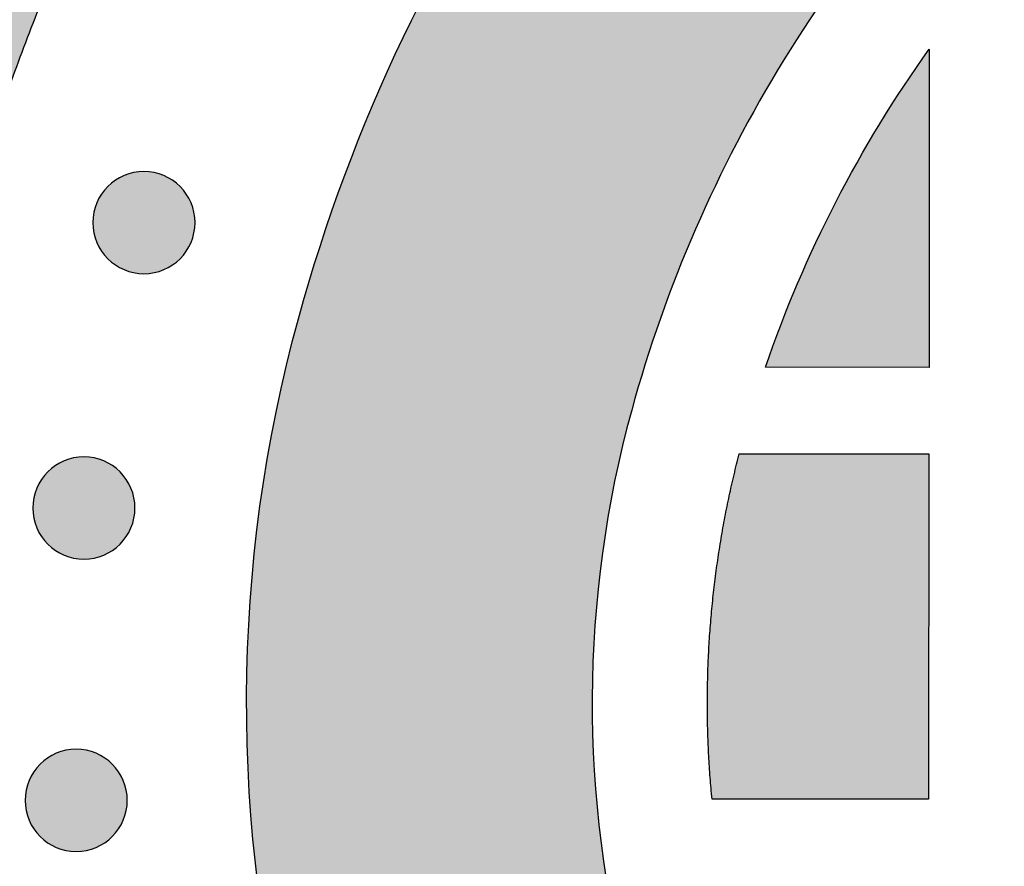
# Model space of a CAD drawing. Header units: millimetres. Extents: x -3873 to -97, y 912 to 4165.
# Tile 400 of 725: x -3106 to -3072, y 1877 to 1906. Entities that reach past the tile are written whole.
import ezdxf

# ---------------------------------------------------------------- set-up
doc = ezdxf.new("R2010")
doc.units = ezdxf.units.MM
doc.layers.add('pattern', color=7, linetype='Continuous', true_color=0x000000)

msp = doc.modelspace()

# ---------------------------------------------------------------- hatches: boundary and pattern name
at = {"layer": 'pattern'}
for points in [[(-3066.674, 1816.894), (-3080.544, 1811.159), (-3082.114, 1812.206), (-3083.666, 1813.283), (-3085.2, 1814.389), (-3086.714, 1815.524), (-3088.209, 1816.686), (-3089.683, 1817.877), (-3091.135, 1819.095), (-3092.566, 1820.339), (-3093.973, 1821.609), (-3095.357, 1822.904), (-3096.716, 1824.224), (-3098.05, 1825.567), (-3099.359, 1826.934), (-3100.642, 1828.324), (-3101.898, 1829.735), (-3103.126, 1831.167), (-3104.564, 1832.922), (-3105.956, 1834.721), (-3107.302, 1836.561), (-3108.599, 1838.441), (-3109.846, 1840.36), (-3111.04, 1842.314), (-3112.181, 1844.302), (-3113.267, 1846.322), (-3114.296, 1848.37), (-3115.268, 1850.446), (-3116.181, 1852.547), (-3117.036, 1854.669), (-3117.83, 1856.811), (-3118.563, 1858.969), (-3119.235, 1861.143), (-3119.846, 1863.327), (-3120.429, 1865.684), (-3120.937, 1868.067), (-3121.367, 1870.473), (-3121.719, 1872.898), (-3121.992, 1875.339), (-3122.184, 1877.792), (-3122.295, 1880.253), (-3122.325, 1882.717), (-3122.273, 1885.181), (-3122.14, 1887.641), (-3121.925, 1890.092), (-3121.63, 1892.53), (-3121.256, 1894.953), (-3120.804, 1897.355), (-3120.275, 1899.733), (-3119.67, 1902.084), (-3119.121, 1903.993), (-3118.525, 1905.893), (-3117.883, 1907.781), (-3117.194, 1909.656), (-3116.46, 1911.516), (-3115.68, 1913.36), (-3114.856, 1915.185), (-3113.987, 1916.99), (-3113.075, 1918.774), (-3112.121, 1920.534), (-3111.125, 1922.27), (-3110.088, 1923.98), (-3109.011, 1925.663), (-3107.896, 1927.317), (-3106.744, 1928.94), (-3105.556, 1930.533), (-3104.249, 1931.131), (-3102.926, 1931.698), (-3101.586, 1932.233), (-3100.232, 1932.736), (-3098.864, 1933.206), (-3097.484, 1933.643), (-3096.093, 1934.046), (-3094.691, 1934.415), (-3093.281, 1934.748), (-3091.864, 1935.047), (-3090.44, 1935.311), (-3089.012, 1935.539), (-3087.581, 1935.732), (-3086.147, 1935.889), (-3084.712, 1936.011), (-3083.278, 1936.098), (-3084.373, 1935.227), (-3085.455, 1934.332), (-3086.521, 1933.414), (-3087.572, 1932.471), (-3088.606, 1931.506), (-3089.623, 1930.518), (-3090.622, 1929.508), (-3091.602, 1928.476), (-3092.563, 1927.423), (-3093.504, 1926.35), (-3094.424, 1925.256), (-3095.323, 1924.143), (-3096.2, 1923.011), (-3097.055, 1921.861), (-3097.886, 1920.693), (-3098.694, 1919.509), (-3099.478, 1918.308), (-3100.237, 1917.092), (-3100.972, 1915.862), (-3101.68, 1914.618), (-3102.363, 1913.36), (-3103.02, 1912.091), (-3103.65, 1910.81), (-3104.254, 1909.518), (-3104.831, 1908.217), (-3105.38, 1906.907), (-3105.902, 1905.589), (-3106.397, 1904.263), (-3106.864, 1902.932), (-3107.303, 1901.594), (-3107.715, 1900.252), (-3108.098, 1898.907), (-3108.605, 1896.935), (-3109.049, 1894.94), (-3109.429, 1892.925), (-3109.743, 1890.894), (-3109.99, 1888.848), (-3110.17, 1886.792), (-3110.282, 1884.729), (-3110.325, 1882.663), (-3110.3, 1880.596), (-3110.207, 1878.532), (-3110.046, 1876.475), (-3109.817, 1874.427), (-3109.522, 1872.392), (-3109.161, 1870.374), (-3108.735, 1868.376), (-3108.246, 1866.399), (-3107.723, 1864.531), (-3107.149, 1862.673), (-3106.522, 1860.827), (-3105.843, 1858.995), (-3105.112, 1857.18), (-3104.331, 1855.384), (-3103.5, 1853.609), (-3102.619, 1851.857), (-3101.691, 1850.13), (-3100.715, 1848.43), (-3099.694, 1846.758), (-3098.628, 1845.118), (-3097.519, 1843.51), (-3096.368, 1841.936), (-3095.177, 1840.398), (-3093.948, 1838.897), (-3092.516, 1837.237), (-3091.041, 1835.609), (-3089.525, 1834.013), (-3087.969, 1832.452), (-3086.375, 1830.927), (-3084.742, 1829.44), (-3083.074, 1827.991), (-3081.37, 1826.583), (-3079.633, 1825.215), (-3077.864, 1823.891), (-3076.065, 1822.61), (-3074.238, 1821.374), (-3072.383, 1820.183), (-3070.503, 1819.039), (-3068.599, 1817.943)], [(-3072.819, 1928.877), (-3071.195, 1914.924), (-3071.799, 1914.368), (-3072.395, 1913.799), (-3072.982, 1913.218), (-3073.56, 1912.626), (-3074.128, 1912.023), (-3074.687, 1911.409), (-3075.236, 1910.784), (-3075.774, 1910.149), (-3076.301, 1909.503), (-3076.818, 1908.848), (-3077.323, 1908.182), (-3077.817, 1907.508), (-3078.299, 1906.824), (-3078.768, 1906.131), (-3079.226, 1905.43), (-3079.671, 1904.72), (-3080.103, 1904.003), (-3080.523, 1903.278), (-3080.929, 1902.547), (-3081.322, 1901.808), (-3081.702, 1901.063), (-3082.068, 1900.312), (-3082.42, 1899.555), (-3082.758, 1898.793), (-3083.082, 1898.026), (-3083.393, 1897.255), (-3083.689, 1896.479), (-3083.971, 1895.7), (-3084.238, 1894.917), (-3084.491, 1894.132), (-3084.73, 1893.343), (-3084.955, 1892.553), (-3085.267, 1891.339), (-3085.54, 1890.111), (-3085.774, 1888.871), (-3085.967, 1887.62), (-3086.119, 1886.361), (-3086.23, 1885.096), (-3086.299, 1883.826), (-3086.325, 1882.554), (-3086.31, 1881.282), (-3086.253, 1880.011), (-3086.154, 1878.745), (-3086.013, 1877.484), (-3085.831, 1876.232), (-3085.609, 1874.99), (-3085.346, 1873.76), (-3085.045, 1872.543), (-3084.7, 1871.308), (-3084.32, 1870.079), (-3083.905, 1868.858), (-3083.456, 1867.647), (-3082.973, 1866.447), (-3082.457, 1865.26), (-3081.907, 1864.086), (-3081.325, 1862.927), (-3080.711, 1861.785), (-3080.066, 1860.661), (-3079.391, 1859.556), (-3078.686, 1858.471), (-3077.953, 1857.408), (-3077.192, 1856.368), (-3076.404, 1855.351), (-3075.591, 1854.358), (-3074.356, 1852.932), (-3073.078, 1851.537), (-3071.758, 1850.175), (-3070.398, 1848.848), (-3068.999, 1847.557), (-3067.562, 1846.305), (-3066.09, 1845.092), (-3064.584, 1843.921), (-3063.045, 1842.793), (-3061.476, 1841.709), (-3059.878, 1840.671), (-3058.254, 1839.678), (-3056.605, 1838.733), (-3054.934, 1837.837), (-3053.242, 1836.989), (-3051.532, 1836.191), (-3036.42, 1829.402), (-3051.671, 1823.097), (-3056.454, 1825.247), (-3058.467, 1826.187), (-3060.458, 1827.184), (-3062.425, 1828.239), (-3064.365, 1829.351), (-3066.277, 1830.519), (-3068.157, 1831.741), (-3070.004, 1833.017), (-3071.815, 1834.345), (-3073.587, 1835.723), (-3075.32, 1837.15), (-3077.011, 1838.624), (-3078.657, 1840.142), (-3080.258, 1841.704), (-3081.811, 1843.307), (-3083.316, 1844.949), (-3084.77, 1846.628), (-3085.791, 1847.874), (-3086.78, 1849.152), (-3087.736, 1850.459), (-3088.657, 1851.795), (-3089.542, 1853.157), (-3090.391, 1854.545), (-3091.201, 1855.957), (-3091.972, 1857.392), (-3092.704, 1858.847), (-3093.394, 1860.322), (-3094.043, 1861.814), (-3094.649, 1863.321), (-3095.213, 1864.842), (-3095.734, 1866.376), (-3096.212, 1867.919), (-3096.646, 1869.471), (-3097.041, 1871.068), (-3097.385, 1872.682), (-3097.676, 1874.312), (-3097.915, 1875.956), (-3098.1, 1877.61), (-3098.23, 1879.272), (-3098.305, 1880.939), (-3098.325, 1882.608), (-3098.29, 1884.278), (-3098.2, 1885.944), (-3098.054, 1887.605), (-3097.855, 1889.257), (-3097.601, 1890.898), (-3097.295, 1892.526), (-3096.936, 1894.137), (-3096.527, 1895.73), (-3096.175, 1896.956), (-3095.796, 1898.18), (-3095.39, 1899.398), (-3094.955, 1900.612), (-3094.492, 1901.819), (-3094.002, 1903.019), (-3093.484, 1904.211), (-3092.939, 1905.393), (-3092.367, 1906.566), (-3091.767, 1907.728), (-3091.142, 1908.877), (-3090.49, 1910.014), (-3089.812, 1911.138), (-3089.109, 1912.247), (-3088.381, 1913.34), (-3087.628, 1914.417), (-3086.852, 1915.477), (-3086.052, 1916.52), (-3085.23, 1917.543), (-3084.386, 1918.548), (-3083.521, 1919.532), (-3082.635, 1920.496), (-3081.73, 1921.439), (-3080.805, 1922.359), (-3079.862, 1923.257), (-3078.901, 1924.133), (-3077.924, 1924.984), (-3076.931, 1925.812), (-3075.923, 1926.616), (-3074.902, 1927.395), (-3073.867, 1928.149)], [(-3074.622, 1905.098), (-3074.63, 1894.037), (-3080.312, 1894.042), (-3080.053, 1894.776), (-3079.781, 1895.505), (-3079.495, 1896.23), (-3079.196, 1896.95), (-3078.884, 1897.666), (-3078.559, 1898.375), (-3078.22, 1899.079), (-3077.869, 1899.777), (-3077.505, 1900.469), (-3077.129, 1901.153), (-3076.741, 1901.83), (-3076.34, 1902.5), (-3075.928, 1903.162), (-3075.504, 1903.816), (-3075.069, 1904.461)], [(-3103.143, 1900.323), (-3103.115, 1900.351), (-3103.086, 1900.378), (-3103.056, 1900.405), (-3103.025, 1900.431), (-3102.994, 1900.457), (-3102.961, 1900.482), (-3102.928, 1900.506), (-3102.894, 1900.531), (-3102.859, 1900.554), (-3102.823, 1900.577), (-3102.787, 1900.599), (-3102.749, 1900.62), (-3102.711, 1900.64), (-3102.673, 1900.66), (-3102.633, 1900.679), (-3102.593, 1900.697), (-3102.552, 1900.714), (-3102.511, 1900.73), (-3102.469, 1900.745), (-3102.427, 1900.759), (-3102.384, 1900.772), (-3102.34, 1900.784), (-3102.296, 1900.795), (-3102.252, 1900.805), (-3102.207, 1900.813), (-3102.162, 1900.821), (-3102.117, 1900.827), (-3102.071, 1900.833), (-3102.026, 1900.837), (-3101.98, 1900.84), (-3101.934, 1900.841), (-3101.888, 1900.842), (-3101.842, 1900.841), (-3101.796, 1900.839), (-3101.751, 1900.836), (-3101.705, 1900.832), (-3101.66, 1900.827), (-3101.614, 1900.82), (-3101.569, 1900.813), (-3101.525, 1900.804), (-3101.48, 1900.794), (-3101.437, 1900.783), (-3101.393, 1900.771), (-3101.35, 1900.758), (-3101.308, 1900.744), (-3101.266, 1900.728), (-3101.224, 1900.712), (-3101.184, 1900.695), (-3101.144, 1900.677), (-3101.104, 1900.658), (-3101.065, 1900.639), (-3101.027, 1900.618), (-3100.99, 1900.597), (-3100.954, 1900.575), (-3100.918, 1900.552), (-3100.883, 1900.529), (-3100.849, 1900.505), (-3100.816, 1900.48), (-3100.783, 1900.455), (-3100.752, 1900.429), (-3100.721, 1900.402), (-3100.691, 1900.376), (-3100.662, 1900.349), (-3100.634, 1900.321), (-3100.607, 1900.293), (-3100.579, 1900.264), (-3100.553, 1900.234), (-3100.527, 1900.203), (-3100.501, 1900.171), (-3100.476, 1900.139), (-3100.451, 1900.106), (-3100.427, 1900.072), (-3100.404, 1900.037), (-3100.381, 1900.001), (-3100.359, 1899.964), (-3100.338, 1899.927), (-3100.317, 1899.889), (-3100.298, 1899.85), (-3100.279, 1899.811), (-3100.261, 1899.771), (-3100.244, 1899.73), (-3100.228, 1899.689), (-3100.213, 1899.647), (-3100.199, 1899.604), (-3100.186, 1899.561), (-3100.174, 1899.518), (-3100.163, 1899.474), (-3100.153, 1899.429), (-3100.144, 1899.385), (-3100.137, 1899.34), (-3100.13, 1899.295), (-3100.125, 1899.249), (-3100.121, 1899.203), (-3100.118, 1899.158), (-3100.116, 1899.112), (-3100.116, 1899.066), (-3100.116, 1899.02), (-3100.118, 1898.974), (-3100.121, 1898.928), (-3100.125, 1898.883), (-3100.131, 1898.837), (-3100.137, 1898.792), (-3100.145, 1898.747), (-3100.154, 1898.702), (-3100.164, 1898.658), (-3100.175, 1898.614), (-3100.187, 1898.571), (-3100.2, 1898.528), (-3100.214, 1898.485), (-3100.229, 1898.443), (-3100.245, 1898.402), (-3100.262, 1898.361), (-3100.28, 1898.321), (-3100.299, 1898.282), (-3100.319, 1898.243), (-3100.339, 1898.205), (-3100.361, 1898.168), (-3100.383, 1898.131), (-3100.405, 1898.096), (-3100.429, 1898.061), (-3100.453, 1898.027), (-3100.478, 1897.993), (-3100.503, 1897.961), (-3100.529, 1897.929), (-3100.555, 1897.899), (-3100.582, 1897.869), (-3100.609, 1897.84), (-3100.637, 1897.812), (-3100.665, 1897.784), (-3100.694, 1897.757), (-3100.724, 1897.73), (-3100.754, 1897.704), (-3100.786, 1897.678), (-3100.819, 1897.653), (-3100.852, 1897.629), (-3100.886, 1897.605), (-3100.921, 1897.581), (-3100.957, 1897.559), (-3100.993, 1897.537), (-3101.03, 1897.515), (-3101.068, 1897.495), (-3101.107, 1897.475), (-3101.147, 1897.456), (-3101.187, 1897.439), (-3101.228, 1897.422), (-3101.269, 1897.406), (-3101.311, 1897.39), (-3101.353, 1897.376), (-3101.396, 1897.363), (-3101.44, 1897.351), (-3101.484, 1897.34), (-3101.528, 1897.331), (-3101.573, 1897.322), (-3101.618, 1897.314), (-3101.663, 1897.308), (-3101.708, 1897.303), (-3101.754, 1897.298), (-3101.8, 1897.296), (-3101.846, 1897.294), (-3101.892, 1897.293), (-3101.938, 1897.294), (-3101.983, 1897.296), (-3102.029, 1897.299), (-3102.075, 1897.303), (-3102.12, 1897.308), (-3102.166, 1897.315), (-3102.211, 1897.322), (-3102.255, 1897.331), (-3102.299, 1897.341), (-3102.343, 1897.352), (-3102.387, 1897.364), (-3102.43, 1897.377), (-3102.472, 1897.392), (-3102.514, 1897.407), (-3102.555, 1897.423), (-3102.596, 1897.44), (-3102.636, 1897.458), (-3102.676, 1897.477), (-3102.714, 1897.496), (-3102.752, 1897.517), (-3102.79, 1897.538), (-3102.826, 1897.56), (-3102.862, 1897.583), (-3102.897, 1897.607), (-3102.931, 1897.631), (-3102.964, 1897.655), (-3102.996, 1897.681), (-3103.028, 1897.706), (-3103.059, 1897.733), (-3103.089, 1897.759), (-3103.118, 1897.787), (-3103.146, 1897.814), (-3103.173, 1897.842), (-3103.2, 1897.871), (-3103.227, 1897.901), (-3103.253, 1897.932), (-3103.279, 1897.964), (-3103.304, 1897.996), (-3103.329, 1898.029), (-3103.353, 1898.064), (-3103.376, 1898.099), (-3103.399, 1898.134), (-3103.421, 1898.171), (-3103.442, 1898.208), (-3103.463, 1898.246), (-3103.482, 1898.285), (-3103.501, 1898.324), (-3103.519, 1898.364), (-3103.536, 1898.405), (-3103.552, 1898.447), (-3103.567, 1898.488), (-3103.581, 1898.531), (-3103.594, 1898.574), (-3103.606, 1898.617), (-3103.617, 1898.661), (-3103.627, 1898.706), (-3103.636, 1898.75), (-3103.643, 1898.795), (-3103.65, 1898.841), (-3103.655, 1898.886), (-3103.659, 1898.932), (-3103.662, 1898.977), (-3103.664, 1899.023), (-3103.664, 1899.069), (-3103.664, 1899.115), (-3103.662, 1899.161), (-3103.659, 1899.207), (-3103.655, 1899.253), (-3103.649, 1899.298), (-3103.643, 1899.343), (-3103.635, 1899.388), (-3103.626, 1899.433), (-3103.616, 1899.477), (-3103.605, 1899.521), (-3103.593, 1899.564), (-3103.58, 1899.607), (-3103.566, 1899.65), (-3103.551, 1899.692), (-3103.535, 1899.733), (-3103.518, 1899.774), (-3103.5, 1899.814), (-3103.481, 1899.853), (-3103.461, 1899.892), (-3103.441, 1899.93), (-3103.419, 1899.967), (-3103.397, 1900.004), (-3103.374, 1900.039), (-3103.351, 1900.074), (-3103.327, 1900.108), (-3103.302, 1900.142), (-3103.277, 1900.174), (-3103.251, 1900.206), (-3103.225, 1900.236), (-3103.198, 1900.266), (-3103.171, 1900.295)], [(-3105.227, 1890.41), (-3105.199, 1890.438), (-3105.17, 1890.465), (-3105.14, 1890.492), (-3105.109, 1890.518), (-3105.078, 1890.544), (-3105.045, 1890.569), (-3105.012, 1890.593), (-3104.978, 1890.617), (-3104.943, 1890.641), (-3104.907, 1890.663), (-3104.871, 1890.685), (-3104.833, 1890.707), (-3104.795, 1890.727), (-3104.757, 1890.747), (-3104.717, 1890.766), (-3104.677, 1890.783), (-3104.636, 1890.8), (-3104.595, 1890.817), (-3104.553, 1890.832), (-3104.51, 1890.846), (-3104.467, 1890.859), (-3104.424, 1890.871), (-3104.38, 1890.882), (-3104.336, 1890.891), (-3104.291, 1890.9), (-3104.246, 1890.908), (-3104.201, 1890.914), (-3104.155, 1890.919), (-3104.11, 1890.924), (-3104.064, 1890.926), (-3104.018, 1890.928), (-3103.972, 1890.929), (-3103.926, 1890.928), (-3103.88, 1890.926), (-3103.835, 1890.923), (-3103.789, 1890.919), (-3103.743, 1890.914), (-3103.698, 1890.907), (-3103.653, 1890.9), (-3103.609, 1890.891), (-3103.564, 1890.881), (-3103.52, 1890.87), (-3103.477, 1890.858), (-3103.434, 1890.845), (-3103.392, 1890.83), (-3103.35, 1890.815), (-3103.308, 1890.799), (-3103.268, 1890.782), (-3103.227, 1890.764), (-3103.188, 1890.745), (-3103.149, 1890.726), (-3103.111, 1890.705), (-3103.074, 1890.684), (-3103.038, 1890.662), (-3103.002, 1890.639), (-3102.967, 1890.615), (-3102.933, 1890.591), (-3102.9, 1890.567), (-3102.867, 1890.541), (-3102.836, 1890.516), (-3102.805, 1890.489), (-3102.775, 1890.463), (-3102.746, 1890.435), (-3102.718, 1890.408), (-3102.69, 1890.38), (-3102.663, 1890.351), (-3102.637, 1890.321), (-3102.61, 1890.29), (-3102.585, 1890.258), (-3102.56, 1890.226), (-3102.535, 1890.193), (-3102.511, 1890.158), (-3102.488, 1890.124), (-3102.465, 1890.088), (-3102.443, 1890.051), (-3102.422, 1890.014), (-3102.401, 1889.976), (-3102.381, 1889.937), (-3102.363, 1889.898), (-3102.345, 1889.858), (-3102.328, 1889.817), (-3102.312, 1889.776), (-3102.297, 1889.734), (-3102.283, 1889.691), (-3102.27, 1889.648), (-3102.258, 1889.605), (-3102.247, 1889.561), (-3102.237, 1889.516), (-3102.228, 1889.472), (-3102.221, 1889.427), (-3102.214, 1889.381), (-3102.209, 1889.336), (-3102.205, 1889.29), (-3102.202, 1889.245), (-3102.2, 1889.199), (-3102.2, 1889.153), (-3102.2, 1889.107), (-3102.202, 1889.061), (-3102.205, 1889.015), (-3102.209, 1888.97), (-3102.215, 1888.924), (-3102.221, 1888.879), (-3102.229, 1888.834), (-3102.237, 1888.789), (-3102.247, 1888.745), (-3102.258, 1888.701), (-3102.27, 1888.658), (-3102.284, 1888.615), (-3102.298, 1888.572), (-3102.313, 1888.53), (-3102.329, 1888.489), (-3102.346, 1888.448), (-3102.364, 1888.408), (-3102.383, 1888.369), (-3102.403, 1888.33), (-3102.423, 1888.292), (-3102.445, 1888.255), (-3102.467, 1888.218), (-3102.489, 1888.183), (-3102.513, 1888.148), (-3102.537, 1888.114), (-3102.562, 1888.08), (-3102.587, 1888.048), (-3102.613, 1888.016), (-3102.639, 1887.986), (-3102.666, 1887.956), (-3102.693, 1887.927), (-3102.72, 1887.899), (-3102.749, 1887.871), (-3102.778, 1887.844), (-3102.808, 1887.817), (-3102.838, 1887.791), (-3102.87, 1887.765), (-3102.902, 1887.74), (-3102.936, 1887.716), (-3102.97, 1887.692), (-3103.005, 1887.668), (-3103.041, 1887.645), (-3103.077, 1887.623), (-3103.114, 1887.602), (-3103.152, 1887.582), (-3103.191, 1887.562), (-3103.231, 1887.543), (-3103.271, 1887.525), (-3103.311, 1887.508), (-3103.353, 1887.492), (-3103.395, 1887.477), (-3103.437, 1887.463), (-3103.48, 1887.45), (-3103.524, 1887.438), (-3103.568, 1887.427), (-3103.612, 1887.417), (-3103.657, 1887.409), (-3103.702, 1887.401), (-3103.747, 1887.395), (-3103.792, 1887.389), (-3103.838, 1887.385), (-3103.884, 1887.382), (-3103.93, 1887.381), (-3103.975, 1887.38), (-3104.021, 1887.381), (-3104.067, 1887.383), (-3104.113, 1887.386), (-3104.159, 1887.39), (-3104.204, 1887.395), (-3104.249, 1887.402), (-3104.294, 1887.409), (-3104.339, 1887.418), (-3104.383, 1887.428), (-3104.427, 1887.439), (-3104.471, 1887.451), (-3104.514, 1887.464), (-3104.556, 1887.478), (-3104.598, 1887.494), (-3104.639, 1887.51), (-3104.68, 1887.527), (-3104.72, 1887.545), (-3104.76, 1887.564), (-3104.798, 1887.583), (-3104.836, 1887.604), (-3104.873, 1887.625), (-3104.91, 1887.647), (-3104.946, 1887.67), (-3104.981, 1887.693), (-3105.015, 1887.718), (-3105.048, 1887.742), (-3105.08, 1887.767), (-3105.112, 1887.793), (-3105.143, 1887.82), (-3105.172, 1887.846), (-3105.201, 1887.873), (-3105.23, 1887.901), (-3105.257, 1887.929), (-3105.284, 1887.958), (-3105.311, 1887.988), (-3105.337, 1888.019), (-3105.363, 1888.051), (-3105.388, 1888.083), (-3105.413, 1888.116), (-3105.437, 1888.15), (-3105.46, 1888.185), (-3105.483, 1888.221), (-3105.505, 1888.258), (-3105.526, 1888.295), (-3105.546, 1888.333), (-3105.566, 1888.372), (-3105.585, 1888.411), (-3105.603, 1888.451), (-3105.62, 1888.492), (-3105.636, 1888.533), (-3105.651, 1888.575), (-3105.665, 1888.618), (-3105.678, 1888.661), (-3105.69, 1888.704), (-3105.701, 1888.748), (-3105.711, 1888.793), (-3105.72, 1888.837), (-3105.727, 1888.882), (-3105.734, 1888.927), (-3105.739, 1888.973), (-3105.743, 1889.019), (-3105.746, 1889.064), (-3105.748, 1889.11), (-3105.748, 1889.156), (-3105.747, 1889.202), (-3105.746, 1889.248), (-3105.743, 1889.294), (-3105.738, 1889.339), (-3105.733, 1889.385), (-3105.727, 1889.43), (-3105.719, 1889.475), (-3105.71, 1889.52), (-3105.7, 1889.564), (-3105.689, 1889.608), (-3105.677, 1889.651), (-3105.664, 1889.694), (-3105.65, 1889.737), (-3105.635, 1889.779), (-3105.619, 1889.82), (-3105.601, 1889.861), (-3105.583, 1889.901), (-3105.565, 1889.94), (-3105.545, 1889.979), (-3105.524, 1890.017), (-3105.503, 1890.054), (-3105.481, 1890.091), (-3105.458, 1890.126), (-3105.435, 1890.161), (-3105.411, 1890.195), (-3105.386, 1890.229), (-3105.361, 1890.261), (-3105.335, 1890.293), (-3105.309, 1890.323), (-3105.282, 1890.353), (-3105.255, 1890.382)], [(-3081.22, 1891.036), (-3074.633, 1891.037), (-3074.645, 1879.037), (-3082.164, 1879.044), (-3082.229, 1879.794), (-3082.277, 1880.547), (-3082.309, 1881.301), (-3082.324, 1882.057), (-3082.323, 1882.814), (-3082.305, 1883.571), (-3082.271, 1884.328), (-3082.22, 1885.084), (-3082.152, 1885.838), (-3082.068, 1886.591), (-3081.967, 1887.341), (-3081.85, 1888.088), (-3081.716, 1888.832), (-3081.567, 1889.571), (-3081.401, 1890.306)], [(-3105.495, 1880.254), (-3105.467, 1880.282), (-3105.438, 1880.309), (-3105.408, 1880.336), (-3105.377, 1880.362), (-3105.346, 1880.388), (-3105.313, 1880.413), (-3105.28, 1880.437), (-3105.246, 1880.461), (-3105.211, 1880.485), (-3105.175, 1880.508), (-3105.139, 1880.53), (-3105.101, 1880.551), (-3105.063, 1880.571), (-3105.025, 1880.591), (-3104.985, 1880.61), (-3104.945, 1880.628), (-3104.904, 1880.645), (-3104.863, 1880.661), (-3104.821, 1880.676), (-3104.779, 1880.69), (-3104.736, 1880.703), (-3104.692, 1880.715), (-3104.648, 1880.726), (-3104.604, 1880.736), (-3104.559, 1880.744), (-3104.514, 1880.752), (-3104.469, 1880.758), (-3104.423, 1880.764), (-3104.378, 1880.768), (-3104.332, 1880.771), (-3104.286, 1880.772), (-3104.24, 1880.773), (-3104.194, 1880.772), (-3104.148, 1880.77), (-3104.103, 1880.767), (-3104.057, 1880.763), (-3104.012, 1880.758), (-3103.966, 1880.751), (-3103.921, 1880.744), (-3103.877, 1880.735), (-3103.832, 1880.725), (-3103.789, 1880.714), (-3103.745, 1880.702), (-3103.702, 1880.689), (-3103.66, 1880.675), (-3103.618, 1880.659), (-3103.576, 1880.643), (-3103.536, 1880.626), (-3103.496, 1880.608), (-3103.456, 1880.589), (-3103.417, 1880.57), (-3103.379, 1880.549), (-3103.342, 1880.528), (-3103.306, 1880.506), (-3103.27, 1880.483), (-3103.235, 1880.46), (-3103.201, 1880.435), (-3103.168, 1880.411), (-3103.135, 1880.386), (-3103.104, 1880.36), (-3103.073, 1880.333), (-3103.043, 1880.307), (-3103.014, 1880.28), (-3102.986, 1880.252), (-3102.959, 1880.224), (-3102.931, 1880.195), (-3102.905, 1880.165), (-3102.879, 1880.134), (-3102.853, 1880.102), (-3102.828, 1880.07), (-3102.803, 1880.037), (-3102.779, 1880.003), (-3102.756, 1879.968), (-3102.733, 1879.932), (-3102.711, 1879.895), (-3102.69, 1879.858), (-3102.669, 1879.82), (-3102.65, 1879.781), (-3102.631, 1879.742), (-3102.613, 1879.702), (-3102.596, 1879.661), (-3102.58, 1879.62), (-3102.565, 1879.578), (-3102.551, 1879.535), (-3102.538, 1879.492), (-3102.526, 1879.449), (-3102.515, 1879.405), (-3102.505, 1879.36), (-3102.496, 1879.316), (-3102.489, 1879.271), (-3102.482, 1879.226), (-3102.477, 1879.18), (-3102.473, 1879.134), (-3102.47, 1879.089), (-3102.468, 1879.043), (-3102.468, 1878.997), (-3102.468, 1878.951), (-3102.47, 1878.905), (-3102.473, 1878.859), (-3102.477, 1878.814), (-3102.483, 1878.768), (-3102.489, 1878.723), (-3102.497, 1878.678), (-3102.506, 1878.633), (-3102.516, 1878.589), (-3102.527, 1878.545), (-3102.539, 1878.502), (-3102.552, 1878.459), (-3102.566, 1878.416), (-3102.581, 1878.374), (-3102.597, 1878.333), (-3102.614, 1878.292), (-3102.632, 1878.252), (-3102.651, 1878.213), (-3102.671, 1878.174), (-3102.691, 1878.136), (-3102.713, 1878.099), (-3102.735, 1878.062), (-3102.757, 1878.027), (-3102.781, 1877.992), (-3102.805, 1877.958), (-3102.83, 1877.924), (-3102.855, 1877.892), (-3102.881, 1877.86), (-3102.907, 1877.83), (-3102.934, 1877.8), (-3102.961, 1877.771), (-3102.988, 1877.743), (-3103.017, 1877.715), (-3103.046, 1877.688), (-3103.076, 1877.661), (-3103.106, 1877.635), (-3103.138, 1877.609), (-3103.17, 1877.584), (-3103.204, 1877.56), (-3103.238, 1877.536), (-3103.273, 1877.512), (-3103.309, 1877.49), (-3103.345, 1877.468), (-3103.382, 1877.446), (-3103.42, 1877.426), (-3103.459, 1877.406), (-3103.499, 1877.387), (-3103.539, 1877.37), (-3103.58, 1877.353), (-3103.621, 1877.336), (-3103.663, 1877.321), (-3103.705, 1877.307), (-3103.748, 1877.294), (-3103.792, 1877.282), (-3103.836, 1877.271), (-3103.88, 1877.262), (-3103.925, 1877.253), (-3103.97, 1877.245), (-3104.015, 1877.239), (-3104.06, 1877.234), (-3104.106, 1877.229), (-3104.152, 1877.227), (-3104.198, 1877.225), (-3104.244, 1877.224), (-3104.29, 1877.225), (-3104.335, 1877.227), (-3104.381, 1877.23), (-3104.427, 1877.234), (-3104.472, 1877.239), (-3104.518, 1877.246), (-3104.562, 1877.253), (-3104.607, 1877.262), (-3104.651, 1877.272), (-3104.695, 1877.283), (-3104.739, 1877.295), (-3104.782, 1877.308), (-3104.824, 1877.323), (-3104.866, 1877.338), (-3104.907, 1877.354), (-3104.948, 1877.371), (-3104.988, 1877.389), (-3105.028, 1877.408), (-3105.066, 1877.427), (-3105.104, 1877.448), (-3105.142, 1877.469), (-3105.178, 1877.491), (-3105.214, 1877.514), (-3105.249, 1877.538), (-3105.283, 1877.562), (-3105.316, 1877.586), (-3105.348, 1877.612), (-3105.38, 1877.637), (-3105.411, 1877.664), (-3105.441, 1877.69), (-3105.47, 1877.718), (-3105.498, 1877.745), (-3105.525, 1877.773), (-3105.552, 1877.802), (-3105.579, 1877.832), (-3105.605, 1877.863), (-3105.631, 1877.895), (-3105.656, 1877.927), (-3105.681, 1877.96), (-3105.705, 1877.995), (-3105.728, 1878.03), (-3105.751, 1878.065), (-3105.773, 1878.102), (-3105.794, 1878.139), (-3105.815, 1878.177), (-3105.834, 1878.216), (-3105.853, 1878.255), (-3105.871, 1878.295), (-3105.888, 1878.336), (-3105.904, 1878.378), (-3105.919, 1878.419), (-3105.933, 1878.462), (-3105.946, 1878.505), (-3105.958, 1878.548), (-3105.969, 1878.592), (-3105.979, 1878.637), (-3105.988, 1878.681), (-3105.995, 1878.726), (-3106.002, 1878.772), (-3106.007, 1878.817), (-3106.011, 1878.863), (-3106.014, 1878.908), (-3106.016, 1878.954), (-3106.016, 1879), (-3106.016, 1879.046), (-3106.014, 1879.092), (-3106.011, 1879.138), (-3106.007, 1879.183), (-3106.001, 1879.229), (-3105.995, 1879.274), (-3105.987, 1879.319), (-3105.978, 1879.364), (-3105.968, 1879.408), (-3105.957, 1879.452), (-3105.945, 1879.495), (-3105.932, 1879.538), (-3105.918, 1879.581), (-3105.903, 1879.623), (-3105.887, 1879.664), (-3105.87, 1879.705), (-3105.852, 1879.745), (-3105.833, 1879.784), (-3105.813, 1879.823), (-3105.792, 1879.861), (-3105.771, 1879.898), (-3105.749, 1879.935), (-3105.726, 1879.97), (-3105.703, 1880.005), (-3105.679, 1880.039), (-3105.654, 1880.073), (-3105.629, 1880.105), (-3105.603, 1880.137), (-3105.577, 1880.167), (-3105.55, 1880.197), (-3105.523, 1880.226)]]:
    msp.add_hatch(color=256, dxfattribs=at).paths.add_polyline_path(points, flags=0)

# ---------------------------------------------------------------- linework, layer by layer
for p, q in [((-3081.22, 1891.036), (-3074.633, 1891.037)), ((-3074.633, 1891.037), (-3074.645, 1879.037)), ((-3074.645, 1879.037), (-3082.164, 1879.044))]:
    msp.add_line(p, q, dxfattribs=at)
msp.add_lwpolyline([(-3074.622, 1905.098), (-3074.63, 1894.037), (-3080.312, 1894.042)], dxfattribs=at)
at = {"layer": 'pattern', "extrusion": (0, 0, -1)}
for centre in [(3101.89, 1899.068), (3103.974, 1889.154), (3104.242, 1878.999)]:
    msp.add_circle(centre, 1.774, dxfattribs=at)
for centre, radius, start, end in [((3039.677, 1880.122), 58.953, 15.35184, 55.79347), ((3039.677, 1880.122), 42.953, 18.9096, 35.554), ((3047.9, 1882.38), 50.426, 345.1677, 15.3518)]:
    msp.add_arc(centre, radius, start, end, dxfattribs=at)
at = {"layer": 'pattern'}
for centre, radius, start, end in [((-3039.677, 1880.122), 46.953, 132.1651, 164.6482), ((-3047.9, 1882.38), 38.426, 164.6482, 194.8323)]:
    msp.add_arc(centre, radius, start, end, dxfattribs=at)
for points, weights, knots in [([(-3083.278, 1936.098), (-3101.862, 1921.623), (-3108.098, 1898.907), (-3112.555, 1882.673), (-3108.246, 1866.399), (-3104.18, 1851.046), (-3093.948, 1838.897), (-3082.449, 1825.245), (-3066.674, 1816.894)], [1, 0.949062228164, 1, 0.965508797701, 1, 0.975776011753, 1, 0.98163196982, 1], [176.135128, 176.135128, 176.135128, 221.623144, 221.623144, 254.509836, 254.509836, 285.759079, 285.759079, 321.018699, 321.018699, 321.018699]), ([(-3080.544, 1811.159), (-3093.304, 1819.505), (-3103.126, 1831.167), (-3115.091, 1845.373), (-3119.846, 1863.327), (-3124.984, 1882.729), (-3119.67, 1902.084), (-3115.387, 1917.685), (-3105.556, 1930.533)], [1, 0.989391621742, 1, 0.975776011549, 1, 0.965508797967, 1, 0.981507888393, 1], [15.040213, 15.040213, 15.040213, 45.317783, 45.317783, 81.860364, 81.860364, 121.068797, 121.068797, 153.024042, 153.024042, 153.024042])]:
    msp.add_rational_spline(points, weights, degree=2, knots=knots, dxfattribs=at)
msp.add_rational_spline([(-3082.164, 1879.044), (-3082.756, 1885.128), (-3081.22, 1891.036)], [1, 0.984601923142, 1], degree=2, dxfattribs=at)

doc.saveas('drawing.dxf')
